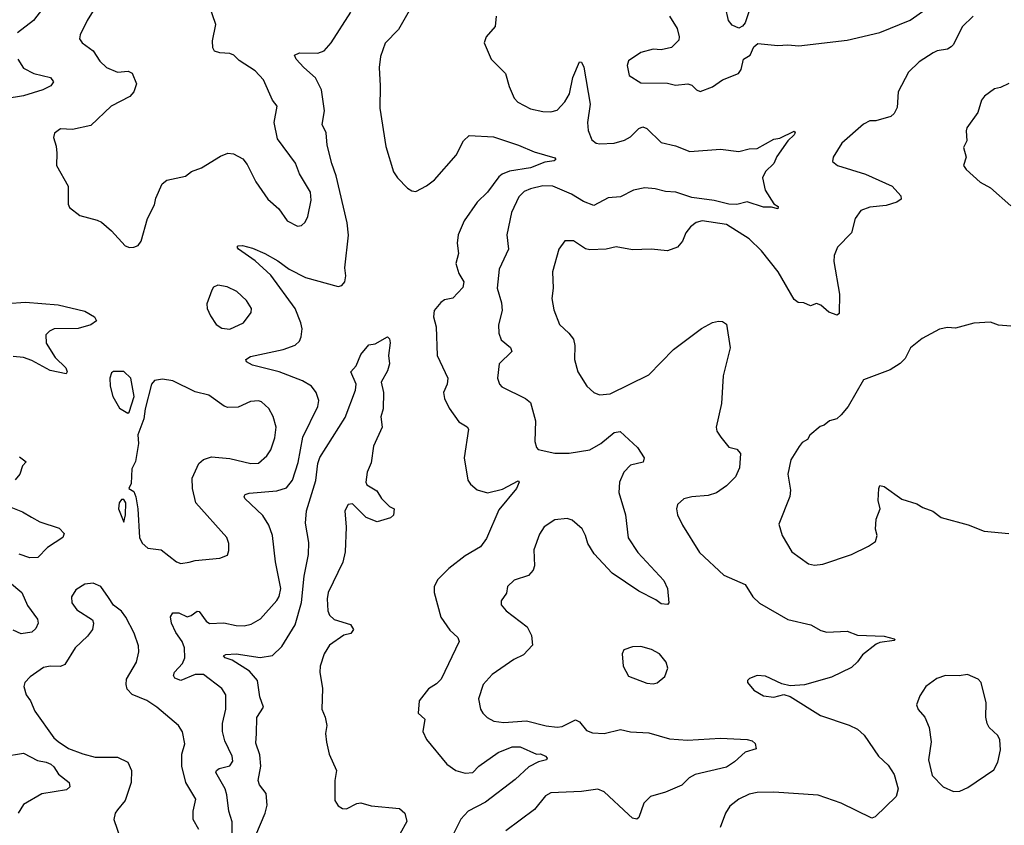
# Model space of a CAD drawing. Extents: x 2057697 to 2160550, y 827490 to 1016834.
# Tile 280 of 509: x 2126256 to 2131073, y 904666 to 908609. Entities that reach past the tile are written whole.
import ezdxf

# ---------------------------------------------------------------- set-up
doc = ezdxf.new("R2010")
doc.units = 0

msp = doc.modelspace()

# ---------------------------------------------------------------- linework, layer by layer
at = {"layer": '0CON20XD'}
for points in [[(2126623.3, 908665), (2126585.6, 908605), (2126552, 908535), (2126548, 908515), (2126561.2, 908495), (2126615, 908455.8), (2126647.8, 908405), (2126681.4, 908375), (2126735, 908352.1), (2126786.4, 908356.4), (2126806.2, 908346.2), (2126828.1, 908295), (2126815, 908256), (2126795, 908232.9), (2126703.8, 908185), (2126605, 908090), (2126515, 908071.4), (2126455, 908074), (2126426.1, 908053.9), (2126422.3, 908032.3), (2126435, 907990), (2126438, 907955), (2126435.6, 907895), (2126493.9, 907793.9), (2126493.3, 907705), (2126499.3, 907689.3), (2126550, 907650), (2126635, 907628.1), (2126657, 907617), (2126706, 907575), (2126772.7, 907502.7), (2126794.1, 907494.1), (2126815, 907496), (2126835, 907504.2), (2126850.5, 907525), (2126882.2, 907635), (2126915, 907702.5), (2126921.4, 907735), (2126953.8, 907805), (2126976.1, 907823.9), (2127067.5, 907842.5), (2127097.5, 907865), (2127145, 907884), (2127238.6, 907941.4), (2127275, 907955.5), (2127302, 907952), (2127347.3, 907927.3), (2127369.6, 907899.6), (2127410.8, 907815), (2127469.7, 907729.7), (2127523.2, 907683.2), (2127565, 907623.8), (2127615, 907598.8), (2127635, 907602), (2127652.7, 907617.3), (2127665.8, 907645), (2127682.9, 907725), (2127678.2, 907765), (2127624.4, 907855), (2127605, 907906), (2127516.9, 908025), (2127501.9, 908105), (2127516, 908185), (2127493.8, 908215), (2127449.2, 908315), (2127408.1, 908358.1), (2127329.4, 908409.4), (2127303.3, 908435), (2127285, 908442.5), (2127235, 908445.7), (2127210, 908455), (2127200.9, 908470.9), (2127199.4, 908505), (2127215.5, 908585), (2127182, 908685)], [(2128174.7, 908675.3), (2128109.1, 908560.9), (2128045, 908494), (2128020.8, 908429.2), (2128014.1, 908375), (2128020, 908285), (2128017.8, 908175), (2128047.4, 907987.4), (2128085, 907864.3), (2128104.2, 907834.2), (2128153.8, 907783.8), (2128175, 907771.1), (2128195, 907768.5), (2128245.8, 907795), (2128285.6, 907825), (2128391.4, 907945), (2128427.1, 908015), (2128455, 908042.5), (2128575, 908035.5), (2128696.7, 907995), (2128772.6, 907962.6), (2128875, 907933.3), (2128880, 907925), (2128871.4, 907918.6), (2128825, 907912.1), (2128755.7, 907884.3), (2128652.9, 907867.1), (2128616.7, 907853.3), (2128600.4, 907839.6), (2128545.5, 907765), (2128495, 907715.6), (2128430.8, 907625), (2128402.1, 907555), (2128396.4, 907515), (2128402.2, 907465), (2128390, 907415), (2128405, 907366.2), (2128428.9, 907325), (2128425, 907298), (2128375, 907246), (2128335, 907238), (2128315.8, 907224.2), (2128284.1, 907185.9), (2128280, 907155), (2128294.2, 907105), (2128299.2, 906965), (2128350, 906855), (2128347.1, 906825), (2128329.2, 906785), (2128334.3, 906755), (2128357.4, 906707.4), (2128405, 906641.2), (2128445, 906616), (2128452, 906605), (2128430, 906465), (2128448.1, 906355), (2128461.4, 906335), (2128495, 906307.8), (2128545, 906293.9), (2128618.1, 906311.9), (2128695, 906352.5), (2128700, 906345), (2128686.5, 906315), (2128600.4, 906209.6), (2128540.8, 906069.2), (2128511.3, 906028.7), (2128435.4, 905984.6), (2128356.5, 905923.5), (2128301.2, 905868.8), (2128283.3, 905835), (2128283.8, 905805), (2128315.8, 905685), (2128360.7, 905620.7), (2128400, 905585), (2128406, 905565), (2128318, 905382), (2128295, 905358), (2128255.8, 905334.2), (2128211.2, 905275), (2128206.2, 905215), (2128237.5, 905185), (2128229.2, 905125), (2128246.4, 905086.4), (2128345.7, 904965), (2128390, 904935), (2128435, 904921.5), (2128473.8, 904925), (2128502.9, 904955), (2128597.3, 905022.7), (2128665, 905050.3), (2128705, 905049.5), (2128785, 905014.4), (2128805, 905015.4), (2128828, 905005), (2128837.5, 904995), (2128834, 904986), (2128795, 904976.9), (2128747.6, 904952.4), (2128679.8, 904890.2), (2128535, 904779.6), (2128450.6, 904735), (2128415, 904696), (2128364.4, 904595)], [(2129435.7, 908625.7), (2129473.3, 908565), (2129483.3, 908525), (2129481.7, 908508.3), (2129445, 908472.5), (2129395, 908461.2), (2129355, 908464), (2129295, 908448), (2129235, 908406.7), (2129228.8, 908385), (2129238.8, 908335), (2129295, 908300), (2129425, 908297.8), (2129465, 908287.5), (2129525, 908294), (2129545, 908288.8), (2129567.5, 908265), (2129585, 908256.7), (2129645, 908280), (2129695, 908313.8), (2129772.5, 908345), (2129786.7, 908365), (2129797.5, 908415), (2129830, 908435), (2129847.5, 908475), (2129868.3, 908491.7), (2129965, 908482), (2130015, 908485.7), (2130068.8, 908481.2), (2130305, 908508.6), (2130465, 908546.5), (2130613.3, 908606.7), (2130765.8, 908715.8)], [(2129832.9, 908677.1), (2129806.1, 908593.9), (2129793, 908577), (2129775, 908567.5), (2129741.7, 908581.7), (2129723.9, 908603.9), (2129709.5, 908669.5)], [(2126367.6, 908662.4), (2126324.2, 908605), (2126245, 908544.2)], [(2127618.3, 906441.7), (2127641.1, 906565), (2127715.5, 906715), (2127719.1, 906745), (2127706.4, 906785), (2127684.3, 906815), (2127640.5, 906840.5), (2127525, 906884.7), (2127395, 906918.5), (2127366, 906935), (2127362.5, 906945), (2127385, 906960), (2127545.9, 906994.1), (2127603.9, 907016.1), (2127624.3, 907035), (2127633.7, 907056.3), (2127638.2, 907095), (2127632.3, 907125), (2127603.8, 907195), (2127485, 907357.9), (2127408.6, 907428.6), (2127326.7, 907485), (2127320, 907495), (2127325, 907502.5), (2127346.7, 907503.3), (2127395, 907491.1), (2127455, 907464.6), (2127518.7, 907428.7), (2127575, 907387.5), (2127655, 907347.1), (2127815, 907302.5), (2127831.7, 907308.3), (2127846.1, 907326.1), (2127851.9, 907355), (2127847.1, 907395), (2127865.3, 907554.7), (2127858.4, 907615), (2127805.2, 907845), (2127782.9, 907905), (2127761.2, 907995), (2127755.6, 908054.4), (2127736.7, 908095), (2127746.9, 908163.1), (2127733.3, 908265), (2127703.8, 908323.8), (2127647.1, 908375), (2127609.4, 908415), (2127601.2, 908435), (2127625, 908446.4), (2127715, 908444.5), (2127745, 908456.9), (2127780.6, 908495), (2127875.8, 908645)], [(2128586.9, 908625), (2128581.9, 908575), (2128538, 908525), (2128529.2, 908495), (2128562.5, 908415), (2128633.1, 908345), (2128650.9, 908280.9), (2128676, 908225), (2128693.8, 908205), (2128755, 908173.1), (2128815, 908160), (2128855, 908158.2), (2128885, 908165.5), (2128923.5, 908206.5), (2128946.5, 908245), (2128962.7, 908325), (2128995, 908402.5), (2129005, 908400), (2129015.4, 908375.4), (2129046.7, 908195), (2129034.6, 908105), (2129037, 908067), (2129055, 908021.2), (2129076.7, 908005), (2129095, 908000.5), (2129164.5, 908004.5), (2129215, 908019.6), (2129245.2, 908034.7), (2129285, 908075.8), (2129305, 908084.3), (2129325, 908075.7), (2129395, 908007.5), (2129465, 907990.8), (2129535, 907963.1), (2129685, 907975.7), (2129775, 907963.8), (2129825, 907975.8), (2129865, 907977.5), (2129945, 908024.2), (2129975, 908028), (2130045, 908062.5), (2130050, 908055), (2130046, 908045), (2130014.3, 908015.7), (2129961.1, 907938.9), (2129945.5, 907905), (2129905.4, 907865), (2129889.6, 907835), (2129903.6, 907773.6), (2129945, 907707.5), (2129966.2, 907695), (2129965, 907682.5), (2129935, 907691.2), (2129895, 907691.1), (2129815, 907716.5), (2129765, 907704.7), (2129725, 907705.3), (2129654.3, 907724.3), (2129545, 907738.9), (2129466.7, 907765), (2129415, 907767.8), (2129365, 907781.3), (2129315, 907785.3), (2129260, 907775), (2129195, 907742.2), (2129135, 907737.3), (2129065, 907698.9), (2129015, 907718.9), (2128956.5, 907755), (2128865, 907794), (2128815, 907795.9), (2128755, 907781.5), (2128725, 907767.3), (2128697.7, 907742.3), (2128661.5, 907665), (2128638.9, 907555), (2128648.1, 907485), (2128602.6, 907387.4), (2128592.5, 907295), (2128613, 907223), (2128617.1, 907185), (2128598.6, 907115), (2128600.6, 907075), (2128612, 907042), (2128657.1, 907005), (2128664.2, 906985), (2128601.4, 906925), (2128594.4, 906854.4), (2128604, 906825), (2128615, 906811.2), (2128731.2, 906755), (2128755.7, 906735), (2128779.4, 906645), (2128775.8, 906545), (2128783.8, 906515), (2128793.3, 906505), (2128875, 906488.1), (2128945, 906486.9), (2129045, 906504.4), (2129100, 906535), (2129165, 906589.2), (2129193.9, 906593.9), (2129279.2, 906515), (2129310.8, 906465), (2129306.5, 906443.5), (2129245, 906429.2), (2129212.5, 906395), (2129190, 906345), (2129186.7, 906295), (2129219.5, 906185), (2129233.8, 906073.8), (2129280.6, 906000.6), (2129407.1, 905865), (2129425.8, 905825), (2129432.5, 905755), (2129425, 905747.5), (2129395, 905750), (2129369.2, 905769.2), (2129285, 905812), (2129155, 905900.6), (2129067.3, 905995), (2129035.5, 906045), (2129024.5, 906085), (2129007.4, 906117.4), (2128958.8, 906158.8), (2128935, 906168), (2128875, 906161.4), (2128822.4, 906127.6), (2128799.7, 906090.3), (2128771.4, 906015), (2128775.6, 905935.6), (2128768.6, 905915), (2128745, 905889.2), (2128675, 905865.8), (2128642.5, 905835), (2128638.3, 905801.7), (2128611.2, 905765), (2128611.2, 905745), (2128636.2, 905715), (2128738.3, 905638.3), (2128760.6, 905595), (2128765, 905547.5), (2128720.2, 905499.8), (2128673, 905477), (2128567.5, 905405), (2128524.2, 905355), (2128501.4, 905285), (2128510.8, 905235), (2128522.5, 905215), (2128543.2, 905193.2), (2128575.6, 905175.6), (2128625, 905169.5), (2128735, 905177.9), (2128832.4, 905152.4), (2128885, 905146.4), (2128909.8, 905150.2)], [(2130921.2, 908625), (2130867, 908573), (2130825, 908487.5), (2130813.3, 908475), (2130795.7, 908464.3), (2130745, 908455.6), (2130725, 908445.6), (2130657.6, 908402.4), (2130605, 908351.2), (2130553.3, 908255), (2130549.5, 908179.5), (2130535, 908150), (2130517.5, 908135), (2130445, 908114.3), (2130415, 908113.1), (2130385, 908096.7), (2130278, 908005), (2130236.7, 907935), (2130233.3, 907915), (2130257.5, 907895), (2130395, 907852.2), (2130524.4, 907794.4), (2130567.3, 907747.3), (2130569.5, 907730.5), (2130547.5, 907715), (2130495, 907700), (2130415, 907691.9), (2130371.2, 907675), (2130344.2, 907635), (2130326.2, 907565), (2130257.5, 907495), (2130240.6, 907455), (2130238.9, 907425), (2130266.9, 907265), (2130265, 907170), (2130255, 907162.5), (2130215, 907178), (2130175, 907211.2), (2130155, 907220), (2130125, 907207.5), (2130092.3, 907222.3), (2130065, 907224.2), (2130045, 907238.8), (2129966.9, 907375), (2129885, 907477.5), (2129825, 907535.7), (2129715, 907605.5), (2129595, 907623.8), (2129565, 907615.6), (2129537.5, 907595), (2129514.5, 907565.5), (2129499.2, 907525), (2129475, 907496), (2129425, 907477.5), (2129345, 907486), (2129255, 907482.9), (2129175, 907496.7), (2129125, 907485.5), (2129045, 907482.2), (2129025, 907486.9), (2128965, 907526), (2128923.9, 907526.1), (2128894.2, 907485), (2128862.2, 907375), (2128865.7, 907295), (2128860, 907245), (2128868.7, 907188.7), (2128896.4, 907116.4), (2128942.9, 907075), (2128965.7, 907045), (2128971.4, 907015), (2128970, 906945), (2128987.1, 906885), (2129031.2, 906815), (2129065, 906784), (2129093, 906773), (2129145, 906778.1), (2129335, 906871.1), (2129454.6, 906995.4), (2129592.6, 907097.4), (2129645, 907126), (2129675, 907133.8), (2129695, 907131.2), (2129715, 907118.8), (2129732.3, 907002.3), (2129697.1, 906865), (2129689.5, 906730.5), (2129663.3, 906615), (2129666.7, 906595), (2129686.7, 906565), (2129725, 906517.5), (2129765, 906506.2), (2129782, 906485), (2129777.1, 906415), (2129757.8, 906372.2), (2129715, 906327.1), (2129666, 906294), (2129625, 906279.6), (2129545, 906274.4), (2129505, 906264), (2129475, 906236.7), (2129470, 906215), (2129474.2, 906185), (2129499.2, 906135), (2129581.7, 906001.7), (2129700.9, 905890.9), (2129805, 905844), (2129843.7, 905783.7), (2129875, 905752.5), (2130015, 905673.3), (2130127.4, 905647.4), (2130175, 905620), (2130205, 905612), (2130305, 905615.8), (2130355, 905596), (2130485, 905591.4), (2130535, 905578), (2130540, 905575), (2130535, 905570), (2130465, 905561.4), (2130446.7, 905553.3), (2130379.1, 905500.9), (2130355, 905466.2), (2130325, 905438), (2130228.3, 905391.7), (2130095, 905354.2), (2130025, 905349.2), (2129985, 905358), (2129905, 905395.8), (2129865, 905400), (2129827.5, 905385), (2129817.5, 905375), (2129816.7, 905365), (2129847.7, 905327.7), (2129895, 905300), (2129945, 905294), (2129995, 905306.7), (2130025, 905296.7), (2130173.7, 905203.7), (2130315, 905156.9), (2130355, 905137.1), (2130387.3, 905107.3), (2130458.6, 905005), (2130505, 904960.8), (2130534.4, 904915), (2130554.4, 904845), (2130545, 904806.7), (2130441.5, 904708.5), (2130425, 904700.8), (2130275.3, 904775.3), (2130163.3, 904813.3), (2129945, 904828.2), (2129865, 904827.1), (2129825, 904818.9), (2129774, 904795), (2129729.8, 904760.2), (2129709.4, 904725), (2129683.8, 904655)], [(2126247.7, 908415), (2126275, 908371.5), (2126325, 908344.6), (2126406.2, 908325), (2126420.8, 908305), (2126408.6, 908285), (2126368.8, 908265), (2126275, 908236), (2126185, 908221.9)], [(2131095, 908296.7), (2131055, 908276.7), (2131025, 908270), (2130976.1, 908233.9), (2130962.5, 908215), (2130943.8, 908155), (2130890.5, 908079.5), (2130886.2, 908065), (2130890, 908015), (2130873.6, 907983.6), (2130886.2, 907935), (2130873.3, 907895), (2130886.2, 907875), (2130955, 907812.9), (2131005.6, 907785.6), (2131105, 907698)], [(2127285, 907094.1), (2127351.9, 907125), (2127388.8, 907175), (2127390, 907195), (2127366.2, 907235), (2127318.5, 907278.5), (2127272, 907302), (2127225, 907309.1), (2127205, 907298.9), (2127195.4, 907285), (2127172.3, 907217.7), (2127173.6, 907195), (2127188.9, 907158.9), (2127217.1, 907117.1), (2127245, 907099.3), (2127285, 907094.1)], [(2126195, 907219.5), (2126285, 907226.5), (2126445, 907213.9), (2126575, 907182.3), (2126622, 907155), (2126631.2, 907135), (2126604.4, 907115.6), (2126542.4, 907097.6), (2126425.4, 907095.4), (2126402.2, 907085), (2126384.2, 907065.8), (2126385.4, 907025), (2126429.3, 906955), (2126481.5, 906905), (2126488.9, 906885), (2126484.2, 906875.8), (2126405, 906891.4), (2126315, 906940.5), (2126275, 906954.7), (2126225, 906960)], [(2131105, 907108.8), (2131045, 907113.8), (2131005, 907128.8), (2130923.6, 907123.6), (2130835, 907098.8), (2130795, 907102), (2130755.9, 907094.1), (2130671.2, 907048.8), (2130615, 907003.3), (2130588.9, 906951.1), (2130563.6, 906926.4), (2130515, 906895.7), (2130384.1, 906845.9), (2130310, 906715), (2130275.7, 906674.3), (2130254.2, 906655.8), (2130217.5, 906645), (2130192.5, 906625), (2130171.7, 906618.3), (2130121.2, 906575), (2130110, 906555), (2130085, 906538.8), (2130069.7, 906520.3), (2130028.6, 906455), (2130014.3, 906385), (2130026.8, 906306.8), (2130024.4, 906275.6), (2129970.5, 906140.5), (2129986.2, 906085), (2130033.8, 906005), (2130115, 905946.2), (2130145, 905938.8)], [(2127388.7, 904565), (2127457.1, 904725), (2127466.2, 904765), (2127461.4, 904821.4), (2127430, 904865), (2127422.9, 904885), (2127435.8, 904955), (2127430.5, 905010.5), (2127412.1, 905067.9), (2127415.3, 905115), (2127416.4, 905193.6), (2127448.9, 905245), (2127430.3, 905295), (2127419.3, 905375), (2127380.5, 905420.5), (2127295, 905473.9), (2127262, 905485), (2127254, 905495), (2127265, 905501.4), (2127315.4, 905504.6), (2127432.3, 905487.7), (2127493.3, 905496.7), (2127538.3, 905541.7), (2127603.5, 905646.5), (2127635, 905756), (2127647.5, 905885), (2127669.1, 905990.9), (2127670.5, 906050.5), (2127654.3, 906145), (2127659.1, 906205), (2127705, 906354), (2127715, 906436.7), (2127724.3, 906465.7), (2127848.1, 906661.9), (2127899.4, 906795), (2127903.1, 906825), (2127876.2, 906885), (2127902, 906915), (2127925, 906970), (2127965, 907017.5), (2127995, 907022.5), (2128055, 907056.7), (2128065, 907047.5), (2128068, 907028), (2128061.1, 906965), (2128066.1, 906925), (2128055, 906890.8), (2128024.4, 906835), (2128035.6, 906785), (2128034, 906705), (2128023.3, 906665), (2128030, 906615), (2127987.7, 906522.3), (2127975, 906440), (2127956.2, 906395), (2127950, 906345), (2127955, 906332.5), (2128002.7, 906302.7), (2128025.9, 906265.9), (2128065.9, 906225.9), (2128087.5, 906215), (2128085.8, 906184.2), (2128069.5, 906170.5), (2128005, 906151.4), (2127952, 906172), (2127885, 906239.1), (2127863.4, 906236.6), (2127847.1, 906205), (2127852.7, 906125), (2127849, 906005), (2127836.3, 905953.7), (2127765.9, 905805), (2127760.6, 905775), (2127763.2, 905715), (2127772.1, 905695), (2127794, 905674), (2127875, 905648.6), (2127889.4, 905625), (2127876, 905605), (2127842.6, 905597.4), (2127772.3, 905547.7), (2127746, 905505), (2127726.7, 905445), (2127723.9, 905415), (2127736.9, 905335), (2127734.4, 905234.4), (2127751.4, 905195), (2127759.6, 905155), (2127752.7, 905115), (2127756.5, 905073.5), (2127770, 905015), (2127806.9, 904935), (2127798.5, 904885), (2127798.2, 904788.2), (2127815, 904761.4), (2127835, 904748.9), (2127855, 904747.5), (2127905, 904772.5), (2127925, 904775.5), (2127975, 904761.4), (2128115, 904748.6), (2128140, 904725), (2128150.9, 904685), (2128116.5, 904623.5)], [(2126785, 906682.5), (2126791.7, 906688.3), (2126815.5, 906764.5), (2126800, 906855), (2126765, 906886.2), (2126715, 906887.5), (2126705, 906880), (2126696.7, 906855), (2126698, 906815), (2126712, 906765), (2126745, 906707.5), (2126785, 906682.5)], [(2127045, 905948), (2127085, 905954), (2127115, 905962), (2127235, 905973.8), (2127272.5, 905987.5), (2127279.5, 906010.5), (2127279.2, 906045), (2127270, 906075), (2127117.5, 906245), (2127101.5, 906315), (2127099.5, 906365), (2127133.3, 906436.7), (2127155, 906456.7), (2127195, 906468.6), (2127285, 906461.9), (2127386.4, 906436.4), (2127425, 906438.1), (2127465.8, 906475), (2127485, 906503.8), (2127505, 906562.5), (2127511.1, 906615), (2127496.6, 906666.6), (2127475, 906706.7), (2127439.1, 906739.1), (2127424.1, 906744.1), (2127385, 906740.8), (2127325, 906712), (2127275, 906710.8), (2127257.1, 906717.1), (2127181.7, 906771.7), (2127115, 906786.9), (2127005, 906841.2), (2126955, 906850), (2126915, 906843.3), (2126901.4, 906825), (2126870.6, 906705), (2126863.8, 906655), (2126833.6, 906576.4), (2126836.7, 906535), (2126823.3, 906446.7), (2126805, 906410), (2126801.7, 906338.3), (2126790, 906315), (2126815, 906300), (2126824.1, 906274.1), (2126834.3, 906215), (2126842.8, 906075), (2126855, 906046.9), (2126882.7, 906022.7), (2126947.5, 906015), (2127022.5, 905955), (2127045, 905948)], [(2126255, 906469.2), (2126287.5, 906445), (2126270, 906425), (2126257.5, 906385), (2126233.9, 906356.1)], [(2127296.2, 904545), (2127296.4, 904683.6), (2127278.9, 904735), (2127269.6, 904815), (2127261.2, 904845), (2127215.6, 904925), (2127218.6, 904935), (2127232, 904945), (2127285, 904957.1), (2127299.1, 904980.9), (2127296.4, 905005), (2127259.8, 905079.8), (2127248.8, 905125), (2127248.2, 905165), (2127264.5, 905235), (2127264.4, 905305), (2127245.6, 905335), (2127155, 905404.1), (2127115, 905403.9), (2127045, 905374.5), (2127015, 905386.2), (2127008.8, 905398.8), (2127013.1, 905415), (2127052.7, 905457.3), (2127064, 905485), (2127062.2, 905535), (2127050.9, 905565), (2127019.9, 905609.9), (2126998.2, 905655), (2126994.3, 905685.7), (2127005, 905706), (2127034.2, 905705.8), (2127075, 905686.9), (2127095, 905693.1), (2127125, 905714.2), (2127135, 905712.5), (2127168.1, 905665), (2127185, 905653.1), (2127255, 905656.5), (2127315, 905643.6), (2127355, 905641.8), (2127389.2, 905650.8), (2127434, 905676), (2127515, 905765.8), (2127525.7, 905785.7), (2127533.5, 905825), (2127507.8, 905955), (2127493.3, 906085), (2127474.5, 906135), (2127445, 906183.1), (2127358.1, 906265), (2127354.3, 906275), (2127358.8, 906285), (2127378.2, 906291.8), (2127515, 906302.5), (2127562.1, 906317.9), (2127590.4, 906355), (2127618.3, 906441.7)], [(2130145, 905938.8), (2130185, 905944), (2130325, 905991.2), (2130408.3, 906031.7), (2130442.5, 906055), (2130451.2, 906085), (2130443.3, 906115), (2130446.2, 906165), (2130466, 906215), (2130455.9, 906255.9), (2130459.2, 906315), (2130465, 906328.8), (2130485, 906324), (2130572.3, 906262.3), (2130645, 906240), (2130675, 906221.2), (2130723.6, 906203.6), (2130765, 906173.3), (2130897.3, 906137.3), (2130975, 906106.2), (2131095, 906093.8)], [(2126163.1, 906243.1), (2126270.1, 906200.1), (2126314.7, 906174.7), (2126355, 906150.5), (2126450, 906120), (2126473.8, 906095), (2126468, 906075), (2126391.4, 906025), (2126345, 905977.1), (2126305, 905974.4), (2126253.7, 905993.7)], [(2126765, 906150), (2126773.8, 906185), (2126776.2, 906245), (2126765, 906260), (2126755, 906260), (2126742.5, 906245), (2126740, 906215), (2126765, 906150)], [(2126205.7, 905855.7), (2126267.1, 905805), (2126295, 905741.4), (2126343.8, 905675), (2126345.8, 905655), (2126335, 905628.9), (2126315, 905610.7), (2126263.4, 905603.4), (2126225, 905620.9)], [(2127132.7, 904645), (2127105.5, 904695), (2127104.5, 904735), (2127118.6, 904795), (2127068.5, 904875), (2127049.5, 904955), (2127050, 905015), (2127064.3, 905065.7), (2127053.2, 905123.2), (2127033.8, 905155), (2126927.5, 905245), (2126877.4, 905277.4), (2126805.9, 905305.9), (2126782.5, 905332.5), (2126776.5, 905355), (2126778.9, 905381.1), (2126826.9, 905465), (2126839.4, 905515), (2126838.1, 905545), (2126815.8, 905605.8), (2126775.8, 905685), (2126755, 905713.8), (2126715, 905743.3), (2126690.3, 905780.3), (2126653.3, 905835), (2126615, 905851.2), (2126574.2, 905845.8), (2126531.3, 905818.7), (2126509.2, 905785), (2126510.8, 905755), (2126535, 905720), (2126612.2, 905672.2), (2126617.8, 905655), (2126612.5, 905625), (2126587.6, 905592.4), (2126527.3, 905535), (2126476.3, 905453.7), (2126455, 905443.8), (2126405, 905444.4), (2126372.1, 905437.9), (2126306.8, 905393.2), (2126281.2, 905365), (2126276.2, 905345), (2126288, 905305), (2126309.2, 905275), (2126330.8, 905225), (2126423.1, 905095), (2126445, 905075.6), (2126495, 905041.8), (2126565, 905015.5), (2126625, 905000.4), (2126735, 905000), (2126785.8, 904975), (2126802.5, 904935), (2126801.4, 904875), (2126771.7, 904788.3), (2126735, 904741.2), (2126724, 904725), (2126716.2, 904695), (2126746.9, 904605)], [(2129355, 905358.8), (2129375, 905363.8), (2129412.5, 905395), (2129426.7, 905435), (2129418.8, 905465), (2129386.2, 905505), (2129347.3, 905527.3), (2129295, 905542), (2129255, 905540), (2129212.5, 905525), (2129203.3, 905505), (2129208.8, 905445), (2129235, 905396.7), (2129325, 905362), (2129355, 905358.8)], [(2130825, 904832), (2130855, 904833.8), (2130895, 904851.2), (2131021.7, 904938.3), (2131042, 904975), (2131054.2, 905035.8), (2131050.8, 905085), (2131042, 905105), (2131000, 905145), (2130988.8, 905165), (2130982.5, 905195), (2130983.9, 905266.1), (2130960, 905365), (2130945, 905381.2), (2130893.9, 905403.9), (2130852.7, 905397.3), (2130785, 905398.6), (2130743.3, 905385), (2130690, 905345), (2130660.3, 905299.7), (2130644, 905255), (2130652.7, 905232.7), (2130683.8, 905195), (2130706.2, 905145), (2130716, 905075), (2130702.7, 904987.3), (2130720.3, 904910.3), (2130775, 904853.8), (2130825, 904832)], [(2128909.8, 905150.2), (2128975, 905182.5), (2128995, 905172), (2129029.4, 905129.4), (2129058.6, 905118.6), (2129115, 905115.4), (2129195, 905134.6), (2129245, 905123.3), (2129335, 905118.5), (2129435, 905089.1), (2129523.6, 905083.6), (2129685, 905093.1), (2129815, 905086.7), (2129839.5, 905079.5), (2129855, 905066.7), (2129859.3, 905040.7), (2129805.6, 905024.4), (2129753.4, 904976.6), (2129715, 904951.4), (2129561.2, 904915), (2129532.1, 904897.9), (2129495, 904862.9), (2129415, 904828.6), (2129342.4, 904807.6), (2129310, 904775), (2129286, 904705), (2129275, 904696.2), (2129255, 904701.2), (2129235, 904719.2), (2129115, 904830), (2129085, 904843.8), (2129005, 904831.5), (2128855, 904825.5), (2128829.4, 904810.6), (2128775, 904743.3), (2128635, 904639.2)], [(2126175, 905002.5), (2126275, 905019.1), (2126342.7, 904982.8), (2126385, 904975.9), (2126407.8, 904965), (2126422.6, 904952.6), (2126445.9, 904915.9), (2126497.5, 904875), (2126502, 904855), (2126485, 904839.4), (2126365, 904820), (2126275, 904767.8), (2126249.1, 904725)]]:
    msp.add_lwpolyline(points, dxfattribs=at)

doc.saveas('drawing.dxf')
